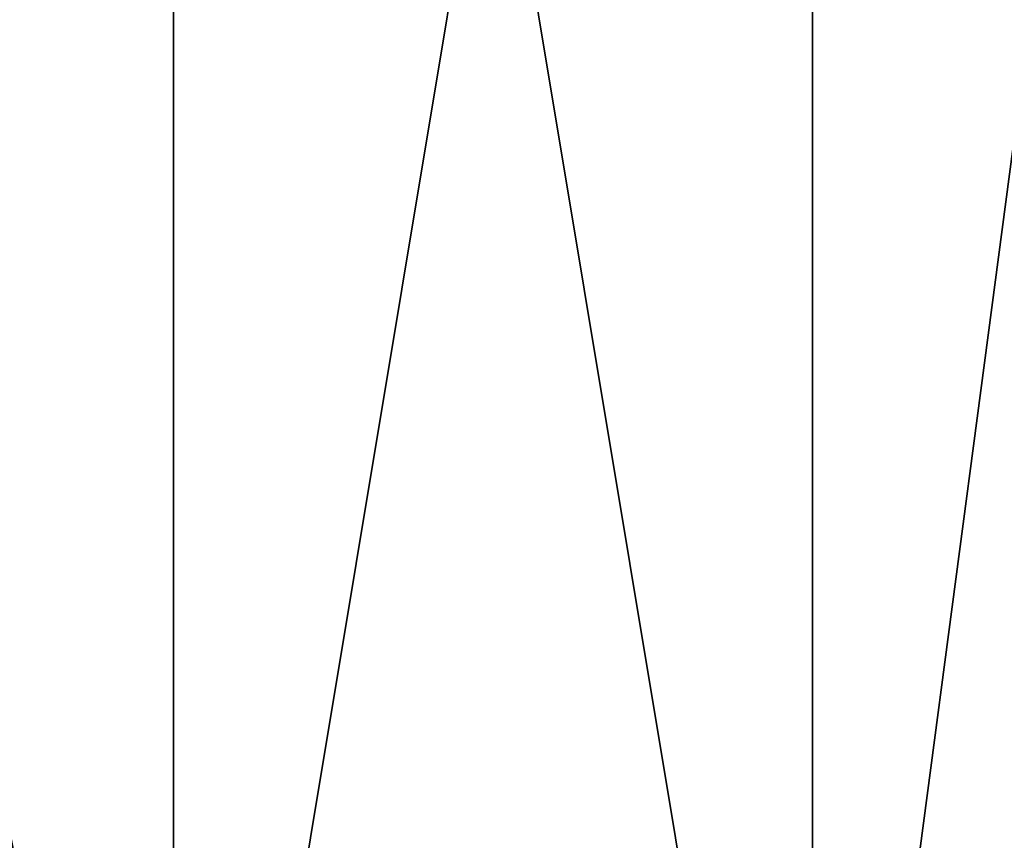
# Model space of a CAD drawing. Extents: x 0.04 to 8.7, y -7.15 to 0.
# Tile 455 of 464: x 7.73 to 8.22, y -1.49 to -1.08. Entities that reach past the tile are written whole.
import ezdxf

# ---------------------------------------------------------------- set-up
doc = ezdxf.new("R2010")
doc.units = 0
doc.header["$MEASUREMENT"] = 0
doc.layers.get('0').update_dxf_attribs({"linetype": 'CONTINUOUS'})

# ---------------------------------------------------------------- blocks, each defined once
blk = doc.blocks.new('ACE_M_STL')
at = {"color": 0}
for p, q in [((7.8098, -1.88976, 2.63637), (7.8098, 0, 2.63637)), ((7.8098, -1.88976, 2.63637), (7.8098, 0, 2.63637)), ((7.8098, -1.88976, -2.63637), (7.8098, 0, -2.63637)), ((7.8098, -1.88976, -2.63637), (7.8098, 0, -2.63637)), ((8.12452, -1.88976, 2.16535), (8.12452, 0, 2.16535)), ((8.12452, -1.88976, 2.16535), (8.12452, 0, 2.16535)), ((8.12452, -1.88976, -2.16535), (8.12452, 0, -2.16535)), ((8.12452, -1.88976, -2.16535), (8.12452, 0, -2.16535))]:
    blk.add_line(p, q, dxfattribs=at)
mesh = blk.add_polyface(dxfattribs=at)
corners = [(7.8098, 0, 2.63637), (7.43629, -1.88976, 3.06227), (7.8098, -1.88976, 2.63637), (7.43629, 0, 3.06227)]
mesh.append_faces([[corners[k] for k in face] for face in [(0, 1, 2), (1, 0, 3)]], dxfattribs={"vtx0": -1, "color": 0})
mesh = blk.add_polyface(dxfattribs=at)
corners = [(7.43629, 0, -3.06227), (7.8098, -1.88976, -2.63637), (7.43629, -1.88976, -3.06227), (7.8098, 0, -2.63637)]
mesh.append_faces([[corners[k] for k in face] for face in [(0, 1, 2), (1, 0, 3)]], dxfattribs={"vtx0": -1, "color": 0})
mesh = blk.add_polyface(dxfattribs=at)
corners = [(8.12452, 0, 2.16535), (7.8098, -1.88976, 2.63637), (8.12452, -1.88976, 2.16535), (7.8098, 0, 2.63637)]
mesh.append_faces([[corners[k] for k in face] for face in [(0, 1, 2), (1, 0, 3)]], dxfattribs={"vtx0": -1, "color": 0})
mesh = blk.add_polyface(dxfattribs=at)
corners = [(7.8098, 0, -2.63637), (8.12452, -1.88976, -2.16535), (7.8098, -1.88976, -2.63637), (8.12452, 0, -2.16535)]
mesh.append_faces([[corners[k] for k in face] for face in [(0, 1, 2), (1, 0, 3)]], dxfattribs={"vtx0": -1, "color": 0})
mesh = blk.add_polyface(dxfattribs=at)
corners = [(8.37507, 0, 1.65729), (8.12452, -1.88976, 2.16535), (8.37507, -1.88976, 1.65729), (8.12452, 0, 2.16535)]
mesh.append_faces([[corners[k] for k in face] for face in [(0, 1, 2), (1, 0, 3)]], dxfattribs={"vtx0": -1, "color": 0})
mesh = blk.add_polyface(dxfattribs=at)
corners = [(8.12452, 0, -2.16535), (8.37507, -1.88976, -1.65729), (8.12452, -1.88976, -2.16535), (8.37507, 0, -1.65729)]
mesh.append_faces([[corners[k] for k in face] for face in [(0, 1, 2), (1, 0, 3)]], dxfattribs={"vtx0": -1, "color": 0})

msp = doc.modelspace()

# ---------------------------------------------------------------- block references
at = {"color": 0}
msp.add_blockref('ACE_M_STL', (0, 0), dxfattribs=at)

doc.saveas('drawing.dxf')
